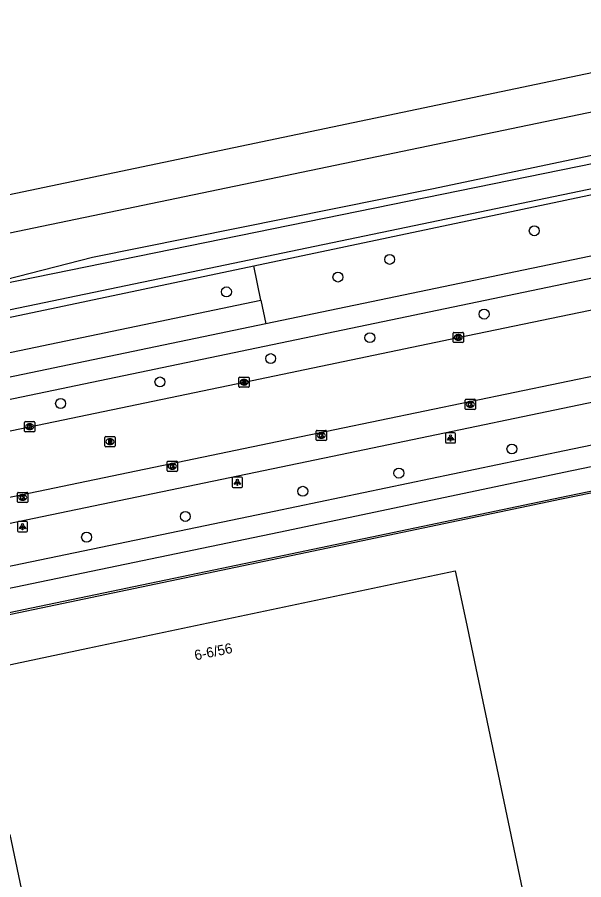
# Model space of a CAD drawing. Extents: x 162990 to 165007, y 383433 to 384336.
# Drawn here: x 164493.1 to 164548.8, y 384206.8 to 384291.7 of the extents above; entities that cross this region are included whole.
import ezdxf

# ---------------------------------------------------------------- set-up
doc = ezdxf.new("R2010")
doc.units = 0
for name, color, linetype in [('IMGEO_Boom', 7, 'Continuous'), ('IMGEO_Fietspad_open', 7, 'Continuous'), ('IMGEO_Gemengd_bos', 7, 'Continuous'), ('IMGEO_Greppel_droge_sloot', 7, 'Continuous'), ('IMGEO_Hek', 7, 'Continuous'), ('IMGEO_Kolk', 7, 'Continuous'), ('IMGEO_Lichtpunt', 7, 'Continuous'), ('IMGEO_Pand', 7, 'Continuous'), ('IMGEO_Pand_nummerreeks', 7, 'Continuous'), ('IMGEO_Parkeervlak_open', 7, 'Continuous'), ('IMGEO_Rijbaan_lokaal_open', 7, 'Continuous'), ('IMGEO_Rioolput', 7, 'Continuous'), ('IMGEO_Spoor', 7, 'Continuous'), ('IMGEO_Spoorbaan_halfverhard', 7, 'Continuous'), ('IMGEO_Voetpad_open', 7, 'Continuous')]:
    doc.layers.add(name, color=color, linetype=linetype)

msp = doc.modelspace()

# ---------------------------------------------------------------- linework, layer by layer
at = {"layer": 'IMGEO_Boom'}
for centre in [(164543.975, 384270.683), (164529.733, 384267.866), (164524.644, 384266.127), (164513.667, 384264.672), (164539.035, 384262.481), (164527.79, 384260.157), (164518.019, 384258.1), (164507.116, 384255.798), (164497.333, 384253.678), (164541.774, 384249.2), (164530.642, 384246.824), (164521.179, 384245.032), (164509.614, 384242.557), (164499.892, 384240.514)]:
    msp.add_circle(centre, 0.489, dxfattribs=at)
at = {"layer": 'IMGEO_Fietspad_open'}
for points in [[(164778.993, 384315.896), (164758.651, 384311.662), (164720.002, 384303.629), (164703.932, 384300.267), (164659.159, 384290.995), (164626.815, 384284.248), (164592.857, 384277.162), (164552.545, 384268.813), (164517.54, 384261.516)], [(164359.448, 384226.443), (164384.225, 384231.598), (164404.835, 384235.881), (164451.735, 384245.634), (164552.977, 384266.743), (164593.336, 384275.079), (164626.984, 384282.106), (164660.017, 384288.989), (164700.854, 384297.472), (164701.49, 384294.495)], [(164764.089, 384296.01), (164757.17, 384293.969), (164750.702, 384292.069), (164743.968, 384290.05), (164733.411, 384286.927), (164719.842, 384283.366), (164702.008, 384279.048), (164686.015, 384275.841), (164664.708, 384271.421), (164632.821, 384264.869), (164621.939, 384262.625), (164615.08, 384261.039), (164596.703, 384257.177), (164547.661, 384247.037), (164518.811, 384240.991), (164456.723, 384228.059), (164420.995, 384220.561), (164381.266, 384212.358), (164363.012, 384208.561), (164362.291, 384208.423)], [(164375.058, 384213.228), (164420.474, 384222.769), (164455.91, 384230.094), (164518.367, 384243.06), (164546.942, 384249.063), (164601.668, 384260.367), (164614.911, 384263.179), (164620.253, 384264.419), (164621.862, 384264.76)], [(164517.54, 384261.516), (164451.067, 384247.659), (164404.577, 384238.044), (164359.498, 384228.605)]]:
    msp.add_lwpolyline(points, dxfattribs=at)
at = {"layer": 'IMGEO_Gemengd_bos'}
for points in [[(164517.058, 384263.844), (164516.359, 384267.228)], [(164359.021, 384230.9), (164517.058, 384263.844)], [(164517.058, 384263.844), (164517.54, 384261.516)]]:
    msp.add_lwpolyline(points, dxfattribs=at)
at = {"layer": 'IMGEO_Greppel_droge_sloot'}
for points in [[(164310.471, 384225.232), (164310.444, 384225.257), (164310.264, 384225.61), (164310.312, 384226.005), (164310.68, 384226.712), (164311.201, 384227.318), (164311.739, 384227.771), (164395.414, 384245.184), (164473.212, 384261.72), (164551.622, 384277.718), (164576.217, 384282.833), (164593.742, 384286.339), (164595.189, 384286.428), (164596.111, 384286.147), (164596.223, 384286.003)], [(164516.359, 384267.228), (164595.74, 384283.986)], [(164310.471, 384225.232), (164312.147, 384225.517), (164314.07, 384225.844), (164340.758, 384231.27), (164345.391, 384232.251), (164348.319, 384232.834), (164434.525, 384250), (164500, 384263.774), (164516.359, 384267.228)]]:
    msp.add_lwpolyline(points, dxfattribs=at)
at = {"layer": 'IMGEO_Hek'}
for points in [[(164303.131, 384226.044), (164305.697, 384225.187), (164307.372, 384224.639), (164387.865, 384241.173), (164396.794, 384243.033), (164579.165, 384280.984), (164608.458, 384287.127), (164632.936, 384292.237), (164650.022, 384295.726), (164674.431, 384300.787), (164689.153, 384303.87), (164716.01, 384309.444), (164762.017, 384319.118), (164785.621, 384324.006)], [(164623.25, 384260.057), (164613.448, 384258.055), (164604.766, 384256.214), (164581.202, 384251.294), (164559.324, 384246.854), (164546.65, 384244.257), (164518.794, 384238.399), (164469.831, 384228.166), (164382.891, 384210.102)]]:
    msp.add_lwpolyline(points, dxfattribs=at)
at = {"layer": 'IMGEO_Kolk'}
for p, q in [((164535.99, 384259.757), (164535.99, 384260.609)), ((164536.065, 384260.683), (164536.917, 384260.683)), ((164536.991, 384260.609), (164536.991, 384259.757)), ((164536.917, 384259.683), (164536.065, 384259.683)), ((164536.501, 384259.903), (164536.476, 384259.903)), ((164536.478, 384260.463), (164536.503, 384260.463)), ((164514.898, 384255.348), (164514.898, 384256.2)), ((164514.973, 384256.274), (164515.825, 384256.274)), ((164515.409, 384255.494), (164515.384, 384255.494)), ((164515.386, 384256.054), (164515.411, 384256.054)), ((164515.899, 384256.2), (164515.899, 384255.348)), ((164515.825, 384255.274), (164514.973, 384255.274)), ((164537.177, 384253.168), (164537.177, 384254.02)), ((164537.252, 384254.094), (164538.104, 384254.094)), ((164537.665, 384253.874), (164537.69, 384253.874)), ((164538.178, 384254.02), (164538.178, 384253.168)), ((164538.104, 384253.094), (164537.252, 384253.094)), ((164537.688, 384253.314), (164537.663, 384253.314)), ((164493.785, 384250.967), (164493.785, 384251.819)), ((164493.86, 384251.893), (164494.712, 384251.893)), ((164494.273, 384251.673), (164494.298, 384251.673)), ((164494.786, 384251.819), (164494.786, 384250.967)), ((164494.712, 384250.893), (164493.86, 384250.893)), ((164494.296, 384251.113), (164494.271, 384251.113)), ((164522.506, 384250.106), (164522.506, 384250.958)), ((164522.581, 384251.032), (164523.433, 384251.032)), ((164522.994, 384250.812), (164523.019, 384250.812)), ((164523.507, 384250.958), (164523.507, 384250.106)), ((164523.433, 384250.032), (164522.581, 384250.032)), ((164523.017, 384250.252), (164522.992, 384250.252)), ((164507.827, 384247.068), (164507.827, 384247.92)), ((164507.902, 384247.994), (164508.754, 384247.994)), ((164508.828, 384247.92), (164508.828, 384247.068)), ((164508.754, 384246.994), (164507.902, 384246.994)), ((164508.338, 384247.214), (164508.313, 384247.214)), ((164508.315, 384247.774), (164508.34, 384247.774)), ((164493.092, 384244.002), (164493.092, 384244.854)), ((164493.167, 384244.928), (164494.019, 384244.928)), ((164493.58, 384244.708), (164493.605, 384244.708)), ((164494.093, 384244.854), (164494.093, 384244.002)), ((164494.019, 384243.928), (164493.167, 384243.928)), ((164493.603, 384244.148), (164493.578, 384244.148))]:
    msp.add_line(p, q, dxfattribs=at)
for points in [[(164535.99, 384259.757), (164535.99, 384260.609)], [(164536.065, 384260.683), (164536.917, 384260.683)], [(164536.991, 384260.609), (164536.991, 384259.757)], [(164536.917, 384259.683), (164536.065, 384259.683)], [(164536.311, 384260.383), (164536.434, 384260.383), (164536.434, 384260.232), (164536.564, 384260.383), (164536.728, 384260.383), (164536.582, 384260.232), (164536.735, 384259.983), (164536.583, 384259.983), (164536.498, 384260.147), (164536.434, 384260.08), (164536.434, 384259.983), (164536.311, 384259.983), (164536.311, 384260.383)], [(164514.898, 384255.348), (164514.898, 384256.2)], [(164514.973, 384256.274), (164515.825, 384256.274)], [(164515.219, 384255.974), (164515.342, 384255.974), (164515.342, 384255.823), (164515.472, 384255.974), (164515.636, 384255.974), (164515.49, 384255.823), (164515.643, 384255.574), (164515.491, 384255.574), (164515.406, 384255.738), (164515.342, 384255.671), (164515.342, 384255.574), (164515.219, 384255.574), (164515.219, 384255.974)], [(164515.899, 384256.2), (164515.899, 384255.348)], [(164515.825, 384255.274), (164514.973, 384255.274)], [(164537.177, 384253.168), (164537.177, 384254.02)], [(164537.252, 384254.094), (164538.104, 384254.094)], [(164537.498, 384253.794), (164537.621, 384253.794), (164537.621, 384253.643), (164537.751, 384253.794), (164537.915, 384253.794), (164537.769, 384253.643), (164537.922, 384253.394), (164537.77, 384253.394), (164537.685, 384253.558), (164537.621, 384253.491), (164537.621, 384253.394), (164537.498, 384253.394), (164537.498, 384253.794)], [(164538.178, 384254.02), (164538.178, 384253.168)], [(164538.104, 384253.094), (164537.252, 384253.094)], [(164493.785, 384250.967), (164493.785, 384251.819)], [(164493.86, 384251.893), (164494.712, 384251.893)], [(164494.106, 384251.593), (164494.229, 384251.593), (164494.229, 384251.442), (164494.359, 384251.593), (164494.523, 384251.593), (164494.377, 384251.442), (164494.53, 384251.193), (164494.378, 384251.193), (164494.293, 384251.357), (164494.229, 384251.29), (164494.229, 384251.193), (164494.106, 384251.193), (164494.106, 384251.593)], [(164494.786, 384251.819), (164494.786, 384250.967)], [(164494.712, 384250.893), (164493.86, 384250.893)], [(164522.506, 384250.106), (164522.506, 384250.958)], [(164522.581, 384251.032), (164523.433, 384251.032)], [(164522.827, 384250.732), (164522.95, 384250.732), (164522.95, 384250.581), (164523.08, 384250.732), (164523.244, 384250.732), (164523.098, 384250.581), (164523.251, 384250.332), (164523.099, 384250.332), (164523.014, 384250.496), (164522.95, 384250.429), (164522.95, 384250.332), (164522.827, 384250.332), (164522.827, 384250.732)], [(164523.507, 384250.958), (164523.507, 384250.106)], [(164523.433, 384250.032), (164522.581, 384250.032)], [(164507.827, 384247.068), (164507.827, 384247.92)], [(164507.902, 384247.994), (164508.754, 384247.994)], [(164508.828, 384247.92), (164508.828, 384247.068)], [(164508.754, 384246.994), (164507.902, 384246.994)], [(164508.148, 384247.694), (164508.271, 384247.694), (164508.271, 384247.543), (164508.401, 384247.694), (164508.565, 384247.694), (164508.419, 384247.543), (164508.572, 384247.294), (164508.42, 384247.294), (164508.335, 384247.458), (164508.271, 384247.391), (164508.271, 384247.294), (164508.148, 384247.294), (164508.148, 384247.694)], [(164493.092, 384244.002), (164493.092, 384244.854)], [(164493.167, 384244.928), (164494.019, 384244.928)], [(164493.413, 384244.628), (164493.536, 384244.628), (164493.536, 384244.477), (164493.666, 384244.628), (164493.83, 384244.628), (164493.684, 384244.477), (164493.837, 384244.228), (164493.685, 384244.228), (164493.6, 384244.392), (164493.536, 384244.325), (164493.536, 384244.228), (164493.413, 384244.228), (164493.413, 384244.628)], [(164494.093, 384244.854), (164494.093, 384244.002)], [(164494.019, 384243.928), (164493.167, 384243.928)]]:
    msp.add_lwpolyline(points, dxfattribs=at)
for centre, start, end in [((164536.067, 384260.607), 91.55205, 178.44795), ((164536.067, 384260.607), 91.55205, 178.44795), ((164536.915, 384260.607), 1.55205, 88.44795), ((164536.915, 384260.607), 1.55205, 88.44795), ((164536.067, 384259.759), 181.55205, 268.44795), ((164536.067, 384259.759), 181.55205, 268.44795), ((164536.915, 384259.759), 271.55205, 358.44795), ((164536.915, 384259.759), 271.55205, 358.44795), ((164514.975, 384256.198), 91.55205, 178.44795), ((164514.975, 384256.198), 91.55205, 178.44795), ((164515.823, 384256.198), 1.55205, 88.44795), ((164515.823, 384256.198), 1.55205, 88.44795), ((164514.975, 384255.35), 181.55205, 268.44795), ((164514.975, 384255.35), 181.55205, 268.44795), ((164515.823, 384255.35), 271.55205, 358.44795), ((164515.823, 384255.35), 271.55205, 358.44795), ((164537.254, 384254.018), 91.55205, 178.44795), ((164537.254, 384254.018), 91.55205, 178.44795), ((164538.102, 384254.018), 1.55205, 88.44795), ((164538.102, 384254.018), 1.55205, 88.44795), ((164537.254, 384253.17), 181.55205, 268.44795), ((164537.254, 384253.17), 181.55205, 268.44795), ((164538.102, 384253.17), 271.55205, 358.44795), ((164538.102, 384253.17), 271.55205, 358.44795), ((164493.862, 384251.817), 91.55205, 178.44795), ((164493.862, 384251.817), 91.55205, 178.44795), ((164494.71, 384251.817), 1.55205, 88.44795), ((164494.71, 384251.817), 1.55205, 88.44795), ((164493.862, 384250.969), 181.55205, 268.44795), ((164493.862, 384250.969), 181.55205, 268.44795), ((164494.71, 384250.969), 271.55205, 358.44795), ((164494.71, 384250.969), 271.55205, 358.44795), ((164522.583, 384250.956), 91.55205, 178.44795), ((164522.583, 384250.956), 91.55205, 178.44795), ((164523.431, 384250.956), 1.55205, 88.44795), ((164523.431, 384250.956), 1.55205, 88.44795), ((164522.583, 384250.108), 181.55205, 268.44795), ((164522.583, 384250.108), 181.55205, 268.44795), ((164523.431, 384250.108), 271.55205, 358.44795), ((164523.431, 384250.108), 271.55205, 358.44795), ((164507.904, 384247.918), 91.55205, 178.44795), ((164507.904, 384247.918), 91.55205, 178.44795), ((164508.752, 384247.918), 1.55205, 88.44795), ((164508.752, 384247.918), 1.55205, 88.44795), ((164507.904, 384247.07), 181.55205, 268.44795), ((164507.904, 384247.07), 181.55205, 268.44795), ((164508.752, 384247.07), 271.55205, 358.44795), ((164508.752, 384247.07), 271.55205, 358.44795), ((164493.169, 384244.852), 91.55205, 178.44795), ((164493.169, 384244.852), 91.55205, 178.44795), ((164494.017, 384244.852), 1.55205, 88.44795), ((164494.017, 384244.852), 1.55205, 88.44795), ((164493.169, 384244.004), 181.55205, 268.44795), ((164493.169, 384244.004), 181.55205, 268.44795), ((164494.017, 384244.004), 271.55205, 358.44795), ((164494.017, 384244.004), 271.55205, 358.44795)]:
    msp.add_arc(centre, 0.0765, start, end, dxfattribs=at)
for centre, major_axis, ratio, start_param, end_param in [((164536.477, 384260.183), (-0.387, 0.002), 0.722429, 4.712389, 7.853982), ((164536.502, 384260.183), (-0.39, 0.002), 0.717154, 1.570796, 4.712389), ((164515.385, 384255.774), (-0.387, 0.002), 0.722429, 4.712389, 7.853982), ((164515.41, 384255.774), (-0.39, 0.002), 0.717154, 1.570796, 4.712389), ((164537.664, 384253.594), (-0.387, 0.002), 0.722429, 4.712389, 7.853982), ((164537.689, 384253.594), (-0.39, 0.002), 0.717154, 1.570796, 4.712389), ((164494.272, 384251.393), (-0.387, 0.002), 0.722429, 4.712389, 7.853982), ((164494.297, 384251.393), (-0.39, 0.002), 0.717154, 1.570796, 4.712389), ((164522.993, 384250.532), (-0.387, 0.002), 0.722429, 4.712389, 7.853982), ((164523.018, 384250.532), (-0.39, 0.002), 0.717154, 1.570796, 4.712389), ((164508.314, 384247.494), (-0.387, 0.002), 0.722429, 4.712389, 7.853982), ((164508.339, 384247.494), (-0.39, 0.002), 0.717154, 1.570796, 4.712389), ((164493.579, 384244.428), (-0.387, 0.002), 0.722429, 4.712389, 7.853982), ((164493.604, 384244.428), (-0.39, 0.002), 0.717154, 1.570796, 4.712389)]:
    msp.add_ellipse(centre, major_axis=major_axis, ratio=ratio, start_param=start_param, end_param=end_param, dxfattribs=at)
at = {"layer": 'IMGEO_Lichtpunt'}
for p, q in [((164535.229, 384250.69), (164535.229, 384249.883)), ((164535.229, 384250.69), (164535.229, 384249.883)), ((164536.131, 384250.785), (164535.323, 384250.785)), ((164536.131, 384250.785), (164535.323, 384250.785)), ((164536.225, 384249.883), (164536.225, 384250.69)), ((164536.225, 384249.883), (164536.225, 384250.69)), ((164535.323, 384249.789), (164536.131, 384249.789)), ((164535.323, 384249.789), (164536.131, 384249.789)), ((164514.238, 384246.323), (164514.238, 384245.516)), ((164514.238, 384246.323), (164514.238, 384245.516)), ((164515.14, 384246.418), (164514.332, 384246.418)), ((164515.14, 384246.418), (164514.332, 384246.418)), ((164515.234, 384245.516), (164515.234, 384246.323)), ((164515.234, 384245.516), (164515.234, 384246.323)), ((164514.332, 384245.422), (164515.14, 384245.422)), ((164514.332, 384245.422), (164515.14, 384245.422)), ((164493.084, 384241.956), (164493.084, 384241.149)), ((164493.084, 384241.956), (164493.084, 384241.149)), ((164493.986, 384242.051), (164493.178, 384242.051)), ((164493.986, 384242.051), (164493.178, 384242.051)), ((164494.08, 384241.149), (164494.08, 384241.956)), ((164494.08, 384241.149), (164494.08, 384241.956)), ((164493.178, 384241.055), (164493.986, 384241.055)), ((164493.178, 384241.055), (164493.986, 384241.055))]:
    msp.add_line(p, q, dxfattribs=at)
for points in [[(164535.603, 384250.354), (164535.642, 384250.326), (164535.454, 384250.064), (164535.416, 384250.091), (164535.603, 384250.354)], [(164535.815, 384250.326), (164535.853, 384250.353), (164536.04, 384250.091), (164536.001, 384250.063), (164535.815, 384250.326)], [(164535.705, 384250.306), (164535.752, 384250.306), (164535.752, 384249.984), (164535.705, 384249.984), (164535.705, 384250.306)], [(164514.612, 384245.987), (164514.651, 384245.959), (164514.463, 384245.697), (164514.425, 384245.724), (164514.612, 384245.987)], [(164514.714, 384245.939), (164514.761, 384245.939), (164514.761, 384245.617), (164514.714, 384245.617), (164514.714, 384245.939)], [(164514.824, 384245.959), (164514.862, 384245.986), (164515.049, 384245.724), (164515.01, 384245.696), (164514.824, 384245.959)], [(164493.458, 384241.62), (164493.497, 384241.592), (164493.309, 384241.33), (164493.271, 384241.357), (164493.458, 384241.62)], [(164493.56, 384241.572), (164493.607, 384241.572), (164493.607, 384241.25), (164493.56, 384241.25), (164493.56, 384241.572)], [(164493.67, 384241.592), (164493.708, 384241.619), (164493.895, 384241.357), (164493.856, 384241.329), (164493.67, 384241.592)]]:
    msp.add_lwpolyline(points, dxfattribs=at)
for centre in [(164535.728, 384250.488), (164514.737, 384246.121), (164493.583, 384241.754)]:
    msp.add_circle(centre, 0.0994, dxfattribs=at)
for centre, start, end in [((164535.323, 384250.69), 90, 180), ((164535.323, 384250.69), 90, 180), ((164536.131, 384250.69), 0, 90), ((164536.131, 384250.69), 0, 90), ((164535.323, 384249.883), 180, 270), ((164535.323, 384249.883), 180, 270), ((164536.131, 384249.883), 270, 0), ((164536.131, 384249.883), 270, 360), ((164514.332, 384246.323), 90, 180), ((164514.332, 384246.323), 90, 180), ((164515.14, 384246.323), 0, 90), ((164515.14, 384246.323), 0, 90), ((164514.332, 384245.516), 180, 270), ((164514.332, 384245.516), 180, 270), ((164515.14, 384245.516), 270, 0), ((164515.14, 384245.516), 270, 360), ((164493.178, 384241.956), 90, 180), ((164493.178, 384241.956), 90, 180), ((164493.986, 384241.956), 0, 90), ((164493.986, 384241.956), 0, 90), ((164493.178, 384241.149), 180, 270), ((164493.178, 384241.149), 180, 270), ((164493.986, 384241.149), 270, 0), ((164493.986, 384241.149), 270, 360)]:
    msp.add_arc(centre, 0.0946, start, end, dxfattribs=at)
at = {"layer": 'IMGEO_Pand'}
msp.add_lwpolyline([(164489, 384227.27), (164500, 384229.584), (164536.198, 384237.198), (164537.225, 384232.305), (164548.614, 384178.063), (164501.388, 384168.148), (164500, 384174.772), (164492.359, 384211.239)], dxfattribs=at)
at = {"layer": 'IMGEO_Parkeervlak_open'}
msp.add_lwpolyline([(164620.492, 384268.471), (164555.467, 384255.002), (164524.903, 384248.631), (164464.53, 384236.083), (164421.896, 384227.192), (164390.88, 384220.716), (164382.4, 384218.944), (164379.422, 384220.92)], dxfattribs=at)
at = {"layer": 'IMGEO_Rijbaan_lokaal_open'}
for points in [[(164752.838, 384298.623), (164727.875, 384293.439), (164700.168, 384287.62), (164667.954, 384280.937), (164627.992, 384272.609), (164555.352, 384257.53), (164524.346, 384251.088), (164450.33, 384235.678), (164421.166, 384229.639), (164391.945, 384223.533), (164379.422, 384220.92)], [(164362.222, 384223.918), (164366.446, 384224.764), (164371.602, 384225.857), (164392.697, 384230.265), (164413.812, 384234.682), (164431.965, 384238.461), (164453.063, 384242.87), (164473.197, 384247.002), (164494.286, 384251.393), (164515.399, 384255.774), (164536.491, 384260.183), (164557.545, 384264.556), (164576.693, 384268.524), (164598.754, 384273.114), (164618.889, 384277.307), (164639.966, 384281.684), (164659.11, 384285.678), (164679.181, 384289.857), (164701.277, 384294.45), (164701.49, 384294.495)]]:
    msp.add_lwpolyline(points, dxfattribs=at)
at = {"layer": 'IMGEO_Rioolput'}
for p, q in [((164501.699, 384249.493), (164501.699, 384250.345)), ((164501.774, 384250.419), (164502.626, 384250.419)), ((164502.7, 384250.345), (164502.7, 384249.493)), ((164502.21, 384249.639), (164502.185, 384249.639)), ((164502.187, 384250.199), (164502.212, 384250.199)), ((164502.626, 384249.419), (164501.774, 384249.419))]:
    msp.add_line(p, q, dxfattribs=at)
for points in [[(164501.699, 384249.493), (164501.699, 384250.345)], [(164501.774, 384250.419), (164502.626, 384250.419)], [(164502.7, 384250.345), (164502.7, 384249.493)], [(164502.288, 384250.117), (164502.036, 384250.119), (164502.036, 384249.719)], [(164502.036, 384249.719), (164502.16, 384249.719), (164502.16, 384249.881), (164502.171, 384249.881)], [(164502.214, 384250.038), (164502.16, 384250.038), (164502.16, 384249.957)], [(164502.16, 384249.957), (164502.212, 384249.957)], [(164502.218, 384249.852), (164502.289, 384249.719), (164502.429, 384249.719), (164502.364, 384249.845)], [(164502.626, 384249.419), (164501.774, 384249.419)]]:
    msp.add_lwpolyline(points, dxfattribs=at)
for centre, radius, start, end in [((164501.776, 384250.343), 0.0765, 91.55205, 178.44795), ((164501.776, 384250.343), 0.0765, 91.55205, 178.44795), ((164502.624, 384250.343), 0.0765, 1.55205, 88.44795), ((164502.624, 384250.343), 0.0765, 1.55205, 88.44795), ((164501.776, 384249.495), 0.0765, 181.55205, 268.44795), ((164501.776, 384249.495), 0.0765, 181.55205, 268.44795), ((164502.17, 384249.828), 0.0533, 26.02933, 88.69889), ((164502.196, 384250.146), 0.19, 274.7715, 282.96867), ((164502.22, 384249.942), 0.0964, 77.00612, 93.18647), ((164502.234, 384249.999), 0.0378, 276.66336, 79.67722), ((164502.287, 384250.007), 0.109, 350.36119, 89.41601), ((164502.285, 384250.007), 0.112, 277.58423, 350.98172), ((164502.269, 384249.792), 0.108, 29.51342, 73.79051), ((164502.624, 384249.495), 0.0765, 271.55205, 358.44795), ((164502.624, 384249.495), 0.0765, 271.55205, 358.44795)]:
    msp.add_arc(centre, radius, start, end, dxfattribs=at)
for centre, major_axis, ratio, start_param, end_param in [((164502.186, 384249.919), (-0.387, 0.002), 0.722429, 4.712389, 7.853982), ((164502.211, 384249.919), (-0.39, 0.002), 0.717154, 1.570796, 4.712389)]:
    msp.add_ellipse(centre, major_axis=major_axis, ratio=ratio, start_param=start_param, end_param=end_param, dxfattribs=at)
at = {"layer": 'IMGEO_Spoor'}
for points in [[(164788.231, 384335.773), (164684.182, 384314.23), (164649.743, 384306.978), (164549.034, 384286.117), (164446.504, 384264.637), (164353.435, 384245.24), (164284.243, 384230.902), (164214.646, 384216.358), (164173.585, 384207.909), (164102.605, 384193.066), (164031.754, 384178.409), (163810.752, 384132.353), (163673.071, 384103.86), (163574.904, 384083.455)], [(164789.572, 384332.389), (164775.58, 384329.429), (164644.744, 384302.256), (164570.629, 384286.722), (164345.336, 384239.894), (164220.116, 384213.747), (164092.662, 384187.275), (164071.527, 384182.957), (163942.979, 384156.119), (163900.983, 384147.477), (163806.025, 384127.659), (163575.669, 384079.775)]]:
    msp.add_lwpolyline(points, dxfattribs=at)
at = {"layer": 'IMGEO_Spoorbaan_halfverhard'}
msp.add_lwpolyline([(164304.442, 384227.652), (164337.449, 384234.423), (164357.956, 384238.717), (164359.869, 384238.629), (164361.96, 384239.006), (164366.409, 384240.558), (164421.835, 384251.986), (164423.454, 384251.568), (164425.124, 384251.905), (164427.283, 384252.724), (164444.706, 384256.531), (164472.406, 384261.928), (164489.542, 384265.671), (164491.893, 384265.874), (164500.473, 384268.075), (164533.879, 384274.824), (164555.868, 384279.454), (164557.503, 384279.287), (164558.865, 384279.583), (164560.061, 384280.253), (164592.708, 384287.074), (164611.029, 384290.424), (164613.601, 384290.649), (164614.72, 384290.59)], dxfattribs=at)
at = {"layer": 'IMGEO_Voetpad_open'}
msp.add_lwpolyline([(164752.334, 384289.838), (164752.171, 384289.59), (164744.852, 384287.362), (164744.752, 384287.648), (164734.108, 384284.502), (164720.339, 384280.867), (164702.542, 384276.682), (164686.645, 384273.366), (164665.18, 384268.947), (164630.232, 384261.754), (164622.704, 384260.182), (164616.469, 384258.928), (164596.861, 384254.804), (164547.288, 384244.537), (164519.345, 384238.71), (164457.286, 384225.763), (164422.862, 384218.593), (164381.454, 384209.967), (164377.884, 384209.229)], dxfattribs=at)

# ---------------------------------------------------------------- texts
at = {"layer": 'IMGEO_Pand_nummerreeks'}
msp.add_text('6-6/56', height=1, rotation=11.56609, dxfattribs=at).set_placement((164510.615, 384228.373))

doc.saveas('drawing.dxf')
